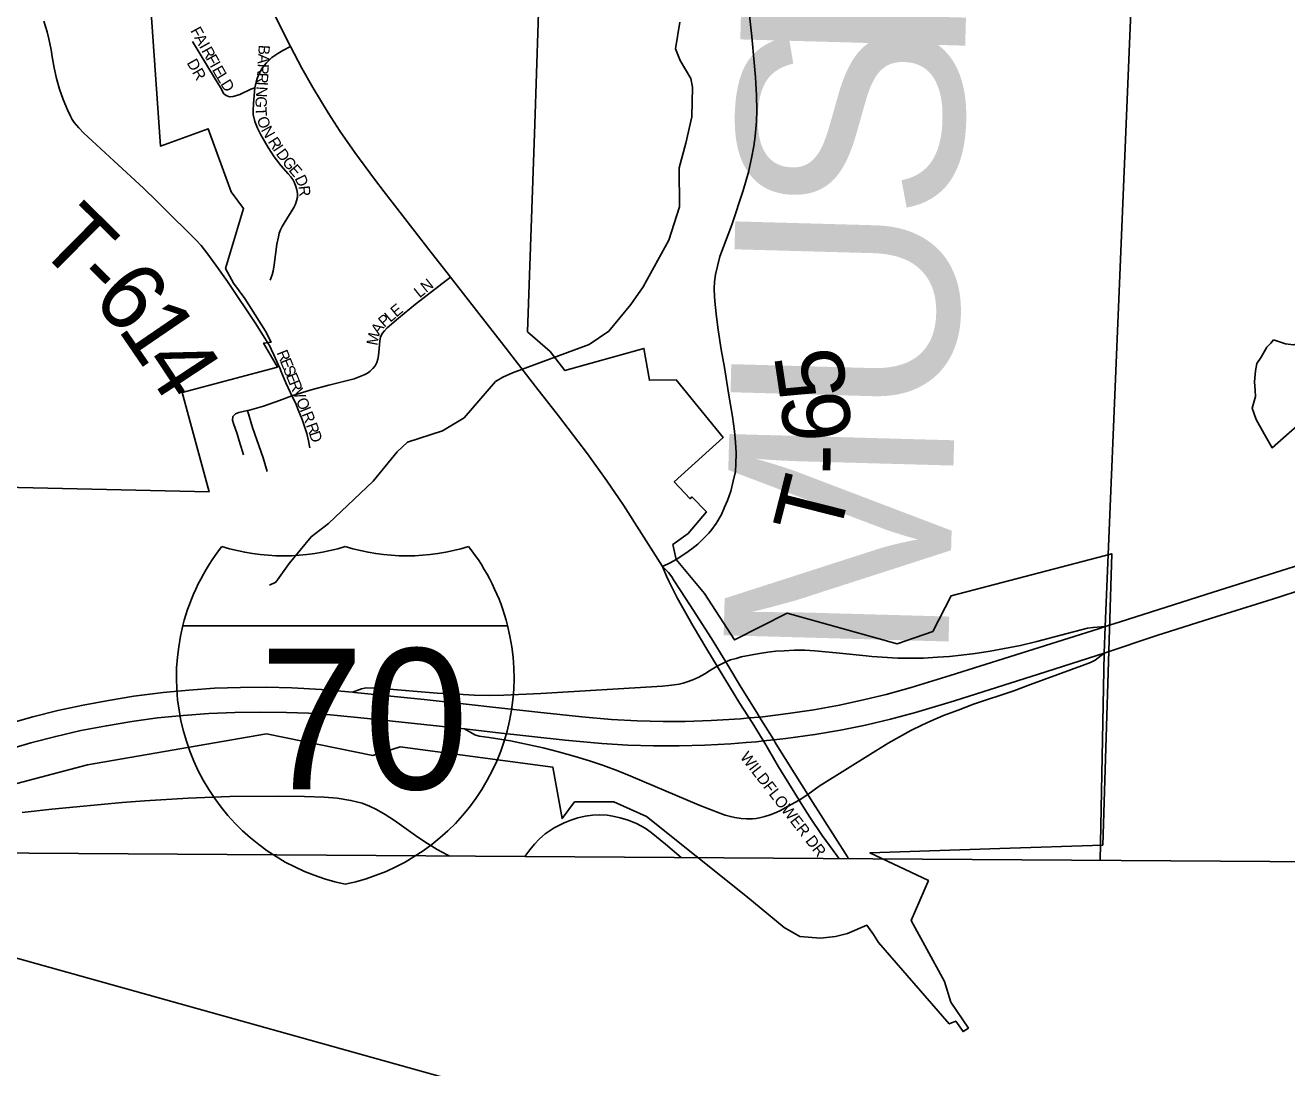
# Model space of a CAD drawing. Extents: x 0 to 34, y 0 to 22.
# Drawn here: x 27.691 to 28.753, y 16.24 to 17.117 of the extents above; entities that cross this region are included whole.
import ezdxf

# ---------------------------------------------------------------- set-up
doc = ezdxf.new("R2010")
doc.units = 0
for name, color, linetype in [('GM_X_Adjacent_County', 7, 'Continuous'), ('GM_X_Adjacent_County_Text', 7, 'Continuous'), ('GM_X_City_Street', 7, 'Continuous'), ('GM_X_City_Street_Text', 7, 'Continuous'), ('GM_X_Corporation', 7, 'Continuous'), ('GM_X_County', 7, 'Continuous'), ('GM_X_County_Road', 7, 'Continuous'), ('GM_X_Interchange_Ramps', 7, 'Continuous'), ('GM_X_Interstate_Location', 7, 'Continuous'), ('GM_X_Interstate_Route', 7, 'Continuous'), ('GM_X_Interstate_Shield', 7, 'Continuous'), ('GM_X_Minor_Lake', 7, 'Continuous'), ('GM_X_Minor_River', 7, 'Continuous'), ('GM_X_State_Route', 7, 'Continuous'), ('GM_X_Township', 7, 'Continuous'), ('GM_X_Township_Road', 7, 'Continuous'), ('GM_X_Township_Road_Text', 7, 'Continuous'), ('SH_Text', 7, 'Continuous')]:
    doc.layers.add(name, color=color, linetype=linetype)

msp = doc.modelspace()

# ---------------------------------------------------------------- linework, layer by layer
at = {"layer": 'GM_X_Adjacent_County'}
for points in [[(28.7526, 20.9), (28.7366, 20.4185), (28.7263, 19.9342), (28.6656, 18.2443), (28.6433, 17.8576), (28.637, 17.506), (28.6368, 17.4981), (28.5999, 16.6109), (28.5991, 16.5887), (28.5955, 16.4142)], [(28.5955, 16.4142), (28.5991, 16.5887), (28.5999, 16.6109), (28.6368, 17.4981), (28.637, 17.506), (28.6433, 17.8576), (28.6656, 18.2443), (28.7263, 19.9342), (28.7366, 20.4185), (28.7526, 20.9)]]:
    msp.add_lwpolyline(points, dxfattribs=at)
at = {"layer": 'GM_X_City_Street'}
for points in [[(27.8839, 17.0644), (27.8807, 17.0632), (27.8713, 17.0589), (27.8686, 17.0578), (27.8657, 17.057), (27.8627, 17.0569), (27.8599, 17.0578), (27.858, 17.0594), (27.855, 17.0646), (27.85, 17.0727), (27.8314, 17.1034)], [(27.8839, 17.0644), (27.8851, 17.0691), (27.886, 17.0721), (27.8871, 17.075), (27.8885, 17.0778), (27.89, 17.0805), (27.8918, 17.0831), (27.8938, 17.0855), (27.896, 17.0878), (27.8983, 17.0898), (27.9034, 17.0933), (27.9076, 17.0959), (27.9139, 17.0993)], [(27.8968, 16.9026), (27.8985, 16.9069), (27.8994, 16.9102), (27.9004, 16.9153), (27.9026, 16.9329), (27.9038, 16.939), (27.9046, 16.942), (27.9057, 16.9449), (27.9071, 16.9477), (27.9086, 16.9504), (27.9168, 16.9636), (27.9181, 16.9664), (27.9191, 16.9693), (27.9198, 16.9723), (27.9198, 16.9754), (27.9193, 16.9784), (27.9185, 16.9814), (27.9174, 16.9844), (27.916, 16.9871), (27.9142, 16.9896), (27.9121, 16.992), (27.906, 16.9989), (27.9021, 17.0038), (27.9003, 17.0063), (27.8952, 17.0141), (27.8889, 17.0248), (27.8861, 17.0303), (27.8839, 17.036), (27.8826, 17.042), (27.8825, 17.0451), (27.8828, 17.0512), (27.8839, 17.0644)], [(27.9152, 16.8052), (27.9313, 16.8102), (27.9464, 16.8142), (27.9675, 16.8196), (27.9733, 16.8216), (27.9761, 16.8228), (27.9788, 16.8243), (27.9812, 16.826), (27.9834, 16.8281), (27.9852, 16.8305), (27.9866, 16.8332), (27.9876, 16.836), (27.9882, 16.839), (27.9887, 16.8451), (27.9892, 16.8514), (27.9899, 16.8545), (27.9912, 16.8575), (27.9931, 16.86), (27.9953, 16.8623), (28.0049, 16.8704), (28.0193, 16.8822), (28.029, 16.8899), (28.0487, 16.905)], [(27.9152, 16.8052), (27.914, 16.8076), (27.9102, 16.8162), (27.906, 16.8262)], [(27.8778, 16.7927), (27.8795, 16.7931), (27.8913, 16.7965), (27.9047, 16.8011), (27.9152, 16.8052)], [(27.9303, 16.7613), (27.9297, 16.7643), (27.9291, 16.7674), (27.9277, 16.7735), (27.9258, 16.7794), (27.9238, 16.7851), (27.9206, 16.7935), (27.9182, 16.7992), (27.9152, 16.8052)], [(27.8744, 16.7554), (27.8736, 16.7584), (27.8708, 16.7672), (27.869, 16.7731), (27.8659, 16.7818), (27.8651, 16.7847), (27.8656, 16.7877), (27.8676, 16.7899), (27.8705, 16.791), (27.8778, 16.7927)], [(27.8944, 16.7415), (27.891, 16.753), (27.8819, 16.7786), (27.8778, 16.7927)]]:
    msp.add_lwpolyline(points, dxfattribs=at)
at = {"layer": 'GM_X_Corporation'}
for points in [[(28.1252, 17.2046), (28.1196, 17.0337), (28.1136, 16.8591), (28.1325, 16.8426), (28.145, 16.8264), (28.2115, 16.845), (28.2161, 16.8183), (28.2387, 16.8185), (28.2782, 16.7702), (28.2371, 16.7329), (28.2504, 16.7186), (28.252, 16.7201), (28.2642, 16.7076), (28.2487, 16.6893), (28.2359, 16.68), (28.2386, 16.6674), (28.2625, 16.6389), (28.2878, 16.5997), (28.3321, 16.6221), (28.4248, 16.5965), (28.4547, 16.6067), (28.4701, 16.6369), (28.6053, 16.6723), (28.5978, 16.4271), (28.5111, 16.4241), (28.4018, 16.4204), (28.451, 16.3972), (28.4364, 16.3635), (28.4646, 16.3121), (28.4698, 16.2948), (28.4847, 16.273), (28.4802, 16.27), (28.4741, 16.2789), (28.4686, 16.2765), (28.4089, 16.345), (28.4047, 16.3518), (28.3993, 16.3595), (28.3829, 16.3527), (28.3727, 16.35), (28.3602, 16.3487), (28.3428, 16.35), (28.3295, 16.3576), (28.2974, 16.3843), (28.2137, 16.4511), (28.1861, 16.4635), (28.1532, 16.4635), (28.1426, 16.4493), (28.1349, 16.4925), (28.0064, 16.5096), (27.9833, 16.5025), (27.8937, 16.5206), (27.743, 16.4946), (27.644, 16.4686)], [(28.1252, 17.2046), (28.1196, 17.0337), (28.1136, 16.8591), (28.1325, 16.8426), (28.145, 16.8264), (28.2115, 16.845), (28.2161, 16.8183), (28.2387, 16.8185), (28.2782, 16.7702), (28.2371, 16.7329), (28.2504, 16.7186), (28.252, 16.7201), (28.2642, 16.7076), (28.2487, 16.6893), (28.2359, 16.68), (28.2386, 16.6674), (28.2625, 16.6389), (28.2878, 16.5997), (28.3321, 16.6221), (28.4248, 16.5965), (28.4547, 16.6067), (28.4701, 16.6369), (28.6053, 16.6723), (28.5978, 16.4271), (28.5111, 16.4241), (28.4018, 16.4204), (28.451, 16.3972), (28.4364, 16.3635), (28.4646, 16.3121), (28.4698, 16.2948), (28.4847, 16.273), (28.4802, 16.27), (28.4741, 16.2789), (28.4686, 16.2765), (28.4089, 16.345), (28.4047, 16.3518), (28.3993, 16.3595), (28.3829, 16.3527), (28.3727, 16.35), (28.3602, 16.3487), (28.3428, 16.35), (28.3295, 16.3576), (28.2974, 16.3843), (28.2137, 16.4511), (28.1861, 16.4635), (28.1532, 16.4635), (28.1426, 16.4493), (28.1349, 16.4925), (28.0064, 16.5096), (27.9833, 16.5025), (27.8937, 16.5206), (27.743, 16.4946), (27.644, 16.4686)], [(27.6108, 16.7296), (27.8455, 16.7243), (27.8227, 16.8079), (27.903, 16.8293), (27.8914, 16.8495), (27.8977, 16.8503), (27.8931, 16.8595), (27.8757, 16.8872), (27.866, 16.9), (27.8594, 16.9122), (27.8745, 16.9628), (27.864, 16.9768), (27.8446, 17.03), (27.8045, 17.0154), (27.7938, 17.1679)], [(27.6108, 16.7296), (27.8455, 16.7243), (27.8227, 16.8079), (27.903, 16.8293), (27.8914, 16.8495), (27.8977, 16.8503), (27.8931, 16.8595), (27.8757, 16.8872), (27.866, 16.9), (27.8594, 16.9122), (27.8745, 16.9628), (27.864, 16.9768), (27.8446, 17.03), (27.8045, 17.0154), (27.7938, 17.1679)]]:
    msp.add_lwpolyline(points, dxfattribs=at)
at = {"layer": 'GM_X_County'}
for points in [[(28.5955, 16.4142), (28.5991, 16.5887), (28.5999, 16.6109), (28.6368, 17.4981), (28.637, 17.506), (28.6433, 17.8576), (28.6656, 18.2443), (28.7263, 19.9342), (28.7366, 20.4185), (28.7526, 20.9)], [(28.7526, 20.9), (28.7366, 20.4185), (28.7263, 19.9342), (28.6656, 18.2443), (28.6433, 17.8576), (28.637, 17.506), (28.6368, 17.4981), (28.5999, 16.6109), (28.5991, 16.5887), (28.5955, 16.4142)]]:
    msp.add_lwpolyline(points, dxfattribs=at)
at = {"layer": 'GM_X_County_Road'}
msp.add_lwpolyline([(28.1114, 16.4174), (28.1155, 16.423), (28.1194, 16.4278), (28.1237, 16.4323), (28.1283, 16.4364), (28.1308, 16.4383), (28.136, 16.4416), (28.1444, 16.4457), (28.1501, 16.4481), (28.156, 16.45), (28.1621, 16.4514), (28.1683, 16.4521), (28.1745, 16.4524), (28.1807, 16.4521), (28.1853, 16.4514), (28.1914, 16.4499), (28.1983, 16.448), (28.2052, 16.4452), (28.2125, 16.4414), (28.2176, 16.4377), (28.2297, 16.4278), (28.2429, 16.4165)], dxfattribs=at)
at = {"layer": 'GM_X_Interchange_Ramps'}
for points in [[(28.5999, 16.6109), (28.5897, 16.6103), (28.5849, 16.6095), (28.5624, 16.6038), (28.5424, 16.5985), (28.5285, 16.5949), (28.515, 16.5925), (28.503, 16.5902), (28.4904, 16.5883), (28.4786, 16.5868), (28.4688, 16.5857), (28.4587, 16.5851), (28.447, 16.5844), (28.4304, 16.5844), (28.4252, 16.5844), (28.4034, 16.5857), (28.3986, 16.5862), (28.3735, 16.5888), (28.3554, 16.5905), (28.347, 16.591), (28.3382, 16.591), (28.3296, 16.5906), (28.3226, 16.5902), (28.3158, 16.5894), (28.3072, 16.5881), (28.2934, 16.5854), (28.2892, 16.5842), (28.2844, 16.5829), (28.2804, 16.5813)], [(28.3495, 16.4695), (28.3592, 16.4765), (28.3828, 16.4915), (28.4171, 16.5128), (28.4361, 16.5234), (28.4454, 16.5281), (28.4529, 16.5314), (28.4638, 16.536), (28.476, 16.5407), (28.4891, 16.5457), (28.5229, 16.557), (28.5371, 16.5623), (28.583, 16.5791), (28.5874, 16.5807), (28.5913, 16.5826), (28.5991, 16.5887)], [(28.2804, 16.5813), (28.2732, 16.5777), (28.2676, 16.5743), (28.2627, 16.5713), (28.2578, 16.5685), (28.2528, 16.5661), (28.2487, 16.5646), (28.2445, 16.5633), (28.2412, 16.5624), (28.2371, 16.5618), (28.2325, 16.5613), (28.2273, 16.5607), (28.1247, 16.5547), (28.0936, 16.5532), (28.0818, 16.553), (28.0686, 16.5532), (28.0549, 16.554), (28.0375, 16.555), (27.9907, 16.5588), (27.9778, 16.5593), (27.9737, 16.5586), (27.9662, 16.5557)], [(28.0605, 16.5248), (28.0691, 16.5199), (28.0728, 16.5188), (28.0812, 16.5176), (28.0991, 16.5147), (28.1266, 16.5088), (28.1396, 16.5054), (28.1537, 16.5017), (28.1656, 16.498), (28.1774, 16.494), (28.1897, 16.4895), (28.2006, 16.4851), (28.2579, 16.4606), (28.2754, 16.4538), (28.28, 16.4523), (28.2843, 16.451), (28.288, 16.4502), (28.2935, 16.4494), (28.2979, 16.449), (28.3028, 16.4492), (28.3059, 16.4494), (28.3089, 16.45), (28.3132, 16.451), (28.3179, 16.4524), (28.3229, 16.4545), (28.3265, 16.4562), (28.3324, 16.4595), (28.3421, 16.4648), (28.3495, 16.4695)]]:
    msp.add_lwpolyline(points, dxfattribs=at)
at = {"layer": 'GM_X_Interstate_Route'}
for points in [[(28.5999, 16.6109), (28.6125, 16.6148), (28.6643, 16.6315), (28.6908, 16.6398), (28.7743, 16.6663)], [(28.5991, 16.5887), (28.6434, 16.6033), (28.6884, 16.6177), (28.7316, 16.6313), (28.7459, 16.6357), (28.7631, 16.6412)], [(27.6762, 16.5291), (27.6971, 16.5349), (27.7182, 16.5402), (27.7394, 16.5448), (27.7608, 16.5488), (27.7822, 16.5523), (27.8068, 16.5554), (27.8285, 16.5575), (27.8501, 16.559), (27.8718, 16.5598), (27.8935, 16.5599), (27.9152, 16.5593), (27.94, 16.5579), (27.9662, 16.5557), (27.9679, 16.5556), (28.0266, 16.5495), (28.1223, 16.5389), (28.1594, 16.5349), (28.1842, 16.5328), (28.2059, 16.5316), (28.2277, 16.531), (28.2463, 16.531), (28.2681, 16.5318), (28.2929, 16.5334), (28.3002, 16.534), (28.3089, 16.5348), (28.3115, 16.5351), (28.3331, 16.5378), (28.3546, 16.541), (28.3761, 16.5449), (28.3974, 16.5495), (28.4155, 16.5539), (28.4365, 16.5598), (28.4692, 16.5697), (28.5941, 16.609), (28.5999, 16.6109)], [(28.2975, 16.5133), (28.3062, 16.514), (28.3121, 16.5147), (28.3208, 16.5156), (28.3309, 16.5167), (28.3555, 16.5201), (28.3769, 16.5237), (28.3981, 16.528), (28.4192, 16.5331), (28.4402, 16.5387), (28.4729, 16.5485), (28.5498, 16.5728), (28.5929, 16.5867), (28.5991, 16.5887)], [(27.6557, 16.5012), (27.6953, 16.5131), (27.7164, 16.5185), (27.7376, 16.5234), (27.759, 16.5275), (27.7804, 16.531), (27.802, 16.534), (27.8236, 16.5362), (27.8453, 16.5378), (27.8671, 16.5387), (27.8888, 16.539), (27.9106, 16.5387), (27.9292, 16.538), (27.9478, 16.5367), (27.9787, 16.5337), (28.0605, 16.5248), (28.0867, 16.5219), (28.1453, 16.5154), (28.1762, 16.5125), (28.1979, 16.5111), (28.2195, 16.5105), (28.2412, 16.5105), (28.2629, 16.5111), (28.2846, 16.5123), (28.2975, 16.5133)]]:
    msp.add_lwpolyline(points, dxfattribs=at)
at = {"layer": 'GM_X_Interstate_Shield'}
for p, q in [((27.8235, 16.6117), (28.0967, 16.6117)), ((28.0967, 16.6117), (27.8235, 16.6117)), ((28.0967, 16.6117), (27.8235, 16.6117))]:
    msp.add_line(p, q, dxfattribs=at)
for centre, start, end in [((27.9956, 16.5682), 141.669, 165.8066), ((27.9082, 16.8481), 253.0091, 286.9909), ((28.012, 16.8481), 253.0091, 286.9909), ((27.9246, 16.5682), 14.1934, 38.331), ((27.9956, 16.5682), 165.8066, 258.463), ((27.9246, 16.5682), 281.537, 14.1934)]:
    msp.add_arc(centre, 0.1776, start, end, dxfattribs=at)
at = {"layer": 'GM_X_Minor_Lake'}
for points in [[(28.7416, 16.8522), (28.7394, 16.8495), (28.736, 16.8461), (28.7337, 16.8423), (28.7311, 16.8377), (28.7274, 16.8324), (28.7263, 16.8263), (28.7256, 16.8168), (28.726, 16.8096), (28.7264, 16.8047), (28.7235, 16.7948), (28.7269, 16.7853), (28.7338, 16.7732), (28.7404, 16.7615), (28.7973, 16.8116)], [(28.7973, 16.8116), (28.7835, 16.8248), (28.7797, 16.8282), (28.7721, 16.8353), (28.7683, 16.8399), (28.7667, 16.8433), (28.7614, 16.8489), (28.7583, 16.8481), (28.7515, 16.8489), (28.7416, 16.8522)]]:
    msp.add_lwpolyline(points, dxfattribs=at)
at = {"layer": 'GM_X_Minor_River'}
msp.add_lwpolyline([(28.2418, 17.1196), (28.2382, 17.0972), (28.242, 17.0873), (28.2509, 17.0722), (28.2524, 17.065), (28.2519, 17.04), (28.2467, 17.0179), (28.2412, 16.997), (28.2415, 16.9643), (28.2326, 16.9362), (28.2109, 16.8969), (28.2004, 16.882), (28.182, 16.8595), (28.1654, 16.8484), (28.1008, 16.8244), (28.0929, 16.8209), (28.0865, 16.8171), (28.0602, 16.7865), (28.0421, 16.7758), (28.0126, 16.7661), (28.0039, 16.758), (27.9837, 16.7332), (27.946, 16.6976), (27.9313, 16.6865), (27.9129, 16.664), (27.9017, 16.6484), (27.8964, 16.6457)], dxfattribs=at)
at = {"layer": 'GM_X_State_Route'}
for points in [[(27.993, 16.9768), (27.9848, 16.9874), (27.9683, 17.0099), (27.9558, 17.0277), (27.9457, 17.0434), (27.9328, 17.0646), (27.9236, 17.0808), (27.9139, 17.0993), (27.912, 17.1028), (27.901, 17.1251), (27.8904, 17.1476), (27.8656, 17.2013), (27.8382, 17.2606), (27.8072, 17.3284), (27.7918, 17.3624), (27.7897, 17.3673), (27.7851, 17.3799)], [(28.2273, 16.6614), (28.2094, 16.6894), (28.1943, 16.713), (28.1803, 16.7336), (28.1639, 16.7563), (28.1395, 16.7884), (28.1204, 16.8131), (28.0955, 16.8449), (28.0707, 16.8769), (28.0487, 16.905), (28.0459, 16.9086), (28.0324, 16.9259), (27.993, 16.9768)], [(28.3221, 16.5134), (28.3208, 16.5156), (28.3089, 16.5348), (28.3065, 16.5387), (28.2934, 16.5598), (28.2821, 16.5785), (28.2804, 16.5813), (28.2683, 16.6009), (28.2502, 16.6292), (28.2423, 16.6412), (28.2363, 16.6504), (28.235, 16.6527), (28.2321, 16.6565), (28.2273, 16.6614)], [(28.3759, 16.4156), (28.374, 16.4182), (28.3617, 16.4351), (28.3512, 16.4506), (28.3438, 16.4621), (28.3421, 16.4648), (28.3248, 16.493), (28.3121, 16.5147), (28.3106, 16.5173), (28.3041, 16.528), (28.3002, 16.534), (28.299, 16.5358), (28.2923, 16.5463), (28.2749, 16.5749), (28.2732, 16.5777), (28.2645, 16.5919), (28.2529, 16.6114), (28.2395, 16.635), (28.2327, 16.6487), (28.2305, 16.6533), (28.2273, 16.6614)], [(28.3838, 16.4156), (28.3829, 16.4172), (28.3726, 16.4335), (28.3517, 16.4661), (28.3495, 16.4695), (28.3441, 16.4779), (28.3244, 16.5096), (28.3221, 16.5134)]]:
    msp.add_lwpolyline(points, dxfattribs=at)
at = {"layer": 'GM_X_Township'}
for points in [[(28.5955, 16.4142), (28.5991, 16.5887), (28.5999, 16.6109), (28.6368, 17.4981), (28.637, 17.506), (28.6433, 17.8576), (28.6656, 18.2443), (28.26, 18.2574), (28.1353, 18.2617), (28.0352, 18.266), (27.8508, 18.2724), (27.6027, 18.2802), (27.3097, 18.2983), (26.939, 18.3094), (26.6635, 18.3199), (26.6605, 18.3207), (26.6574, 18.3212), (26.6542, 18.3216), (26.6499, 18.322), (26.6434, 18.3221)], [(30.8167, 18.1651), (29.9568, 18.1999), (29.0347, 18.2309), (28.6656, 18.2443), (28.6433, 17.8576), (28.637, 17.506), (28.6368, 17.4981), (28.5999, 16.6109), (28.5991, 16.5887), (28.5955, 16.4142)]]:
    msp.add_lwpolyline(points, dxfattribs=at)
at = {"layer": 'GM_X_Township_Road'}
for points in [[(28.2273, 16.6614), (28.2335, 16.6645), (28.2386, 16.6674), (28.2469, 16.6728), (28.252, 16.6765), (28.2568, 16.6804), (28.2614, 16.6847), (28.2662, 16.6895), (28.2686, 16.6926), (28.2723, 16.6977), (28.2769, 16.7053), (28.2795, 16.7115), (28.2819, 16.7172), (28.2847, 16.7249), (28.2868, 16.7333), (28.2885, 16.7414), (28.2889, 16.7475), (28.2892, 16.7569), (28.2887, 16.7662), (28.2877, 16.7755), (28.2861, 16.7878), (28.2828, 16.8075), (28.2793, 16.829), (28.2766, 16.8441), (28.2739, 16.8606), (28.2725, 16.8716), (28.2715, 16.8819), (28.2709, 16.8886), (28.2707, 16.8954), (28.2709, 16.901), (28.2717, 16.9072), (28.2734, 16.9143), (28.2755, 16.9224), (28.2855, 16.9491), (28.2952, 16.9779), (28.2995, 16.9933), (28.3022, 17.0052), (28.3041, 17.0154), (28.3053, 17.0236), (28.3063, 17.0361), (28.3065, 17.0454), (28.3063, 17.0579), (28.3054, 17.0734), (28.3044, 17.0858), (28.3025, 17.1075), (28.2994, 17.1354)], [(27.8977, 16.8443), (27.8965, 16.847), (27.8924, 16.8536), (27.8842, 16.8665), (27.8758, 16.8792), (27.8711, 16.8861), (27.8611, 16.9014), (27.8512, 16.9152), (27.8445, 16.9243), (27.8387, 16.9316), (27.8346, 16.9362), (27.8302, 16.9406), (27.8258, 16.945), (27.8147, 16.9559), (27.8015, 16.969), (27.7904, 16.9798), (27.7653, 17.003), (27.747, 17.0198), (27.7401, 17.0261), (27.7358, 17.0306), (27.7318, 17.0353), (27.7302, 17.0378), (27.7288, 17.0405), (27.7262, 17.046), (27.7226, 17.0545), (27.7195, 17.0632), (27.717, 17.0722), (27.715, 17.0812), (27.7133, 17.0904), (27.7124, 17.0965), (27.7107, 17.1056), (27.7092, 17.1116), (27.7063, 17.1205)], [(27.906, 16.8262), (27.9053, 16.8278), (27.9034, 16.8321), (27.9, 16.8397), (27.8977, 16.8443)], [(27.6881, 16.4546), (27.713, 16.4573), (27.7722, 16.463), (27.791, 16.4643), (27.828, 16.4664), (27.863, 16.4678), (27.9042, 16.4683), (27.9259, 16.468), (27.9424, 16.4675), (27.9532, 16.4664), (27.9649, 16.4646), (27.9743, 16.4622), (27.9804, 16.4599), (27.9864, 16.457), (27.9938, 16.4529), (28.0016, 16.4477), (28.0192, 16.435), (28.027, 16.4298), (28.0376, 16.4234), (28.0458, 16.4189), (28.0481, 16.4178)]]:
    msp.add_lwpolyline(points, dxfattribs=at)
at = {"layer": 'SH_Text'}
msp.add_lwpolyline([(27.359, 16.4225), (29.1566, 15.9204), (29.1566, 16.4104)], close=True, dxfattribs=at)

# ---------------------------------------------------------------- texts
at = {"layer": 'GM_X_Adjacent_County_Text'}
for s, rotation, p in [('K', 88.4051, (28.4814, 17.0791)), ('S', 88.4046, (28.4778, 16.9508)), ('U', 88.4051, (28.4732, 16.7834)), ('M', 88.4043, (28.4674, 16.5776))]:
    msp.add_text(s, height=0.1894, rotation=rotation, dxfattribs=at).set_placement(p)
at = {"layer": 'GM_X_City_Street_Text'}
for s, rotation, p in [('F', 299.0466, (27.8295, 17.1125)), ('A', 299.0608, (27.8327, 17.1066)), ('I', 299.0291, (27.8368, 17.0994)), ('R', 299.0506, (27.8388, 17.0957)), ('B', 266.7447, (27.8873, 17.1007)), ('DR', 299.3461, (27.8264, 17.0855)), ('F', 299.0466, (27.8425, 17.0892)), ('A', 266.7615, (27.8869, 17.0932)), ('I', 299.0291, (27.8457, 17.0833)), ('E', 299.0733, (27.8477, 17.0797)), ('L', 301.3295, (27.8512, 17.0735)), ('R', 266.7434, (27.8864, 17.0849)), ('D', 301.9033, (27.8547, 17.0677)), ('R', 266.7492, (27.886, 17.0774)), ('I', 266.7732, (27.8856, 17.0699)), ('G', 266.7499, (27.8849, 17.0575)), ('N', 266.7632, (27.8853, 17.0658)), ('T', 272.8165, (27.8844, 17.048)), ('O', 290.1807, (27.8854, 17.0383)), ('N', 299.3233, (27.8889, 17.029)), ('R', 302.501, (27.8946, 17.0191)), ('I', 303.7073, (27.8988, 17.0126)), ('D', 306.1937, (27.9013, 17.0088)), ('G', 308.6902, (27.9065, 17.0017)), ('E', 310.6252, (27.912, 16.9949)), ('D', 295.4408, (27.9173, 16.9883)), ('R', 275.9861, (27.9207, 16.9816)), ('LN', 38.6651, (28.0227, 16.8871)), ('L', 39.4278, (27.9979, 16.8666)), ('E', 39.274, (28.003, 16.8709)), ('A', 55.8855, (27.9886, 16.8559)), ('P', 40.8621, (27.9929, 16.8623)), ('M', 78.8187, (27.9871, 16.847)), ('R', 292.0539, (27.9022, 16.8415)), ('E', 292.0652, (27.905, 16.8345)), ('S', 292.0652, (27.9075, 16.8284)), ('E', 292.0145, (27.91, 16.8222)), ('R', 292.0804, (27.9125, 16.816)), ('V', 292.0449, (27.9154, 16.809)), ('O', 292.0729, (27.9185, 16.8013)), ('I', 292.0449, (27.9216, 16.7936)), ('R', 292.0428, (27.9232, 16.7897)), ('R', 289.979, (27.9269, 16.7805)), ('D', 289.3334, (27.9294, 16.7735)), ('WILDFLOWER DR', 307.9619, (28.292, 16.501))]:
    msp.add_text(s, height=0.00947, rotation=rotation, dxfattribs=at).set_placement(p)
at = {"layer": 'GM_X_Interstate_Location'}
for s in ['.', '-', ',']:
    msp.add_text(s, height=0.000189, dxfattribs=at).set_placement((27.9601, 16.5362))
msp.add_text('70', height=0.000189, rotation=0, dxfattribs=at).set_placement((27.9214, 16.497))
at = {"layer": 'GM_X_Interstate_Shield'}
msp.add_text('70', height=0.11837, dxfattribs=at).set_placement((27.8879, 16.4741))
at = {"layer": 'GM_X_Township_Road_Text'}
for s, rotation, p in [('T', 315.3667, (27.6991, 16.9311)), ('-', 315.1546, (27.7293, 16.9013)), ('6', 312.9241, (27.7455, 16.8853)), ('1', 304.3453, (27.7679, 16.8614)), ('5', 98.5306, (28.3831, 16.8068)), ('4', 303.3841, (27.7875, 16.8327)), ('6', 96.1256, (28.3871, 16.7694)), ('-', 89.2828, (28.3872, 16.7387)), ('T', 75.8245, (28.3749, 16.6831))]:
    msp.add_text(s, height=0.0568, rotation=rotation, dxfattribs=at).set_placement(p)

doc.saveas('drawing.dxf')
